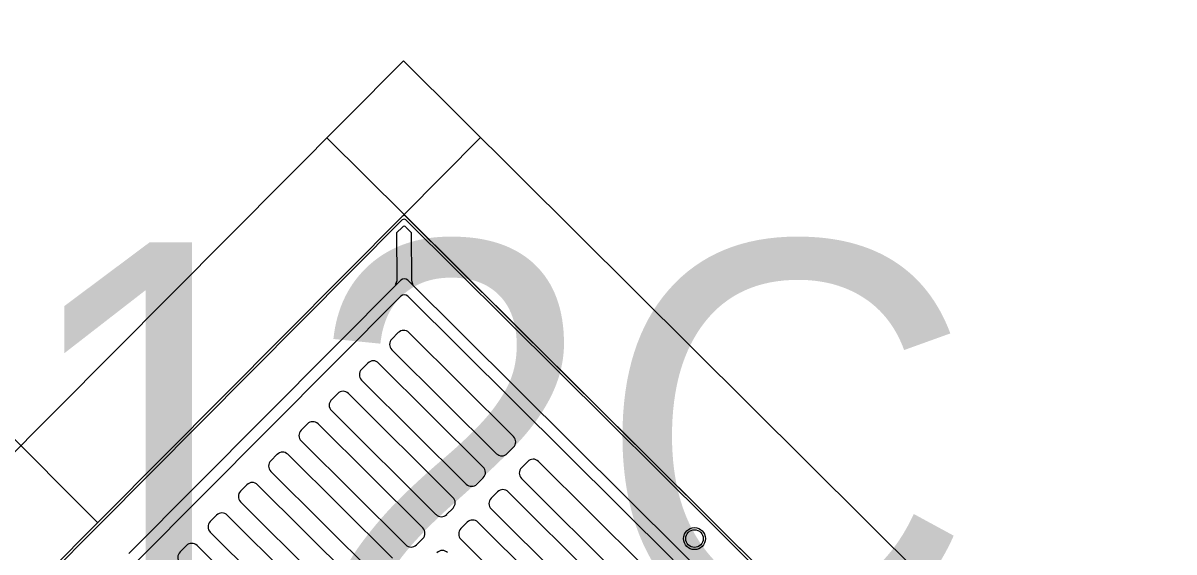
# Model space of a CAD drawing. Extents: x 2252703 to 2264864, y 13787568 to 13790989.
# Drawn here: x 2253110.55 to 2253115.85, y 13788856.86 to 13788859.3 of the extents above; entities that cross this region are included whole.
import ezdxf

# ---------------------------------------------------------------- set-up
doc = ezdxf.new("R2010")
doc.units = 0
for name, color, linetype in [('D_DRAIN_MISC', 7, 'Continuous'), ('D_DRAIN_NOTES_1', 7, 'Continuous'), ('D_INLET_1', 7, 'Continuous'), ('D_PIPES_1', 7, 'Continuous')]:
    doc.layers.add(name, color=color, linetype=linetype)

msp = doc.modelspace()

# ---------------------------------------------------------------- linework, layer by layer
at = {"layer": 'D_DRAIN_MISC'}
for p, q in [((2253110.894, 13788856.9953), (2253110.894, 13788856.9953)), ((2253113.7225, 13788857.0035), (2253113.7225, 13788857.0035))]:
    msp.add_line(p, q, dxfattribs=at)
at = {"layer": 'D_INLET_1'}
for p, q in [((2253112.3021, 13788859.1207), (2253108.7768, 13788855.5749)), ((2253115.8479, 13788855.5954), (2253112.3021, 13788859.1207)), ((2253112.3042, 13788858.4136), (2253111.9496, 13788858.7661)), ((2253112.6567, 13788858.7681), (2253112.3042, 13788858.4136)), ((2253112.3042, 13788858.4136), (2253109.4839, 13788855.577)), ((2253115.1408, 13788855.5933), (2253112.3042, 13788858.4136)), ((2253110.9028, 13788856.9869), (2253112.2964, 13788858.3887)), ((2253112.3127, 13788858.4051), (2253113.7226, 13788857.0033)), ((2253112.3128, 13788858.3887), (2253113.7145, 13788856.9951)), ((2253112.2701, 13788858.3294), (2253112.2965, 13788858.356)), ((2253112.2701, 13788858.3294), (2253112.2707, 13788858.1072)), ((2253112.3129, 13788858.356), (2253112.3394, 13788858.3296)), ((2253112.3401, 13788858.1074), (2253112.3394, 13788858.3296)), ((2253111.038, 13788856.8525), (2253112.2891, 13788858.1107)), ((2253112.3217, 13788858.1108), (2253113.58, 13788856.8598)), ((2253111.0749, 13788856.8158), (2253112.2893, 13788858.0372)), ((2253112.322, 13788858.0373), (2253113.5433, 13788856.8229)), ((2253112.2775, 13788857.8696), (2253112.2482, 13788857.8402)), ((2253112.8081, 13788857.3909), (2253112.3265, 13788857.8697)), ((2253112.73, 13788857.3123), (2253112.2484, 13788857.7911)), ((2253112.1382, 13788857.7295), (2253112.109, 13788857.7001)), ((2253112.6688, 13788857.2508), (2253112.1873, 13788857.7297)), ((2253112.5907, 13788857.1722), (2253112.1091, 13788857.6511)), ((2253111.999, 13788857.5894), (2253111.9697, 13788857.56)), ((2253112.5296, 13788857.1108), (2253112.048, 13788857.5896)), ((2253112.4514, 13788857.0322), (2253111.9698, 13788857.511)), ((2253111.8597, 13788857.4494), (2253111.8304, 13788857.4199)), ((2253112.3903, 13788856.9707), (2253111.9087, 13788857.4495)), ((2253112.3122, 13788856.8921), (2253111.8306, 13788857.3709)), ((2253111.7204, 13788857.3093), (2253111.6912, 13788857.2799)), ((2253112.251, 13788856.8306), (2253111.7695, 13788857.3094)), ((2253112.8083, 13788857.3419), (2253112.779, 13788857.3125)), ((2253112.8738, 13788857.2767), (2253112.8446, 13788857.2473)), ((2253113.4045, 13788856.798), (2253112.9229, 13788857.2768)), ((2253112.1729, 13788856.752), (2253111.6913, 13788857.2308)), ((2253112.669, 13788857.2018), (2253112.6397, 13788857.1724)), ((2253113.3263, 13788856.7194), (2253112.8447, 13788857.1982)), ((2253111.5811, 13788857.1692), (2253111.5519, 13788857.1398)), ((2253112.1118, 13788856.6905), (2253111.6302, 13788857.1693)), ((2253112.0336, 13788856.6119), (2253111.552, 13788857.0908)), ((2253112.7346, 13788857.1366), (2253112.7053, 13788857.1072)), ((2253113.2652, 13788856.6579), (2253112.7836, 13788857.1367)), ((2253112.5297, 13788857.0617), (2253112.5005, 13788857.0323)), ((2253113.1871, 13788856.5793), (2253112.7055, 13788857.0581)), ((2253109.5091, 13788855.5852), (2253110.9028, 13788856.9869)), ((2253111.4419, 13788857.0291), (2253111.4126, 13788856.9997)), ((2253111.9725, 13788856.5505), (2253111.4909, 13788857.0293)), ((2253112.5953, 13788856.9965), (2253112.5661, 13788856.9671)), ((2253113.1259, 13788856.5179), (2253112.6443, 13788856.9967)), ((2253113.7145, 13788856.9951), (2253115.1162, 13788855.6014)), ((2253113.7226, 13788857.0033), (2253115.1331, 13788855.601)), ((2253111.8944, 13788856.4719), (2253111.4128, 13788856.9507)), ((2253111.3026, 13788856.8891), (2253111.2734, 13788856.8596)), ((2253111.8332, 13788856.4104), (2253111.3517, 13788856.8892)), ((2253112.3905, 13788856.9216), (2253112.3612, 13788856.8922)), ((2253113.0478, 13788856.4393), (2253112.5662, 13788856.9181)), ((2253113.58, 13788856.8598), (2253114.8383, 13788855.6088))]:
    msp.add_line(p, q, dxfattribs=at)
for radius in [0.0506, 0.0405]:
    msp.add_circle((2253113.6411, 13788856.9213), radius, dxfattribs=at)
for centre, radius, start, end in [((2253112.3046, 13788858.3969), 0.0116, 45.1657, 135.1657), ((2253112.3046, 13788858.3805), 0.0116, 45.1657, 135.1657), ((2253112.3047, 13788858.3478), 0.0116, 45.1657, 135.1657), ((2253112.2476, 13788858.1071), 0.0231, 315.1657, 0.1657), ((2253112.3054, 13788858.0944), 0.0231, 45.1657, 135.1657), ((2253112.3632, 13788858.1074), 0.0231, 180.1657, 225.1657), ((2253112.3057, 13788858.0209), 0.0231, 45.1657, 135.1657), ((2253112.2728, 13788857.8157), 0.0347, 135.1657, 225.1657), ((2253112.3021, 13788857.8451), 0.0347, 45.1657, 135.1657), ((2253112.1628, 13788857.7051), 0.0347, 45.1657, 135.1657), ((2253112.1336, 13788857.6756), 0.0347, 135.1657, 225.1657), ((2253112.0235, 13788857.565), 0.0347, 45.1657, 135.1657), ((2253111.9943, 13788857.5356), 0.0347, 135.1657, 225.1657), ((2253111.8843, 13788857.4249), 0.0347, 45.1657, 135.1657), ((2253111.855, 13788857.3955), 0.0347, 135.1657, 225.1657), ((2253112.7837, 13788857.3663), 0.0347, 315.1657, 45.1657), ((2253111.745, 13788857.2848), 0.0347, 45.1657, 135.1657), ((2253112.7544, 13788857.3369), 0.0347, 225.1657, 315.1657), ((2253111.7158, 13788857.2554), 0.0347, 135.1657, 225.1657), ((2253112.6444, 13788857.2263), 0.0347, 315.1657, 45.1657), ((2253112.8692, 13788857.2228), 0.0347, 135.1657, 225.1657), ((2253112.8984, 13788857.2522), 0.0347, 45.1657, 135.1657), ((2253111.5765, 13788857.1153), 0.0347, 135.1657, 225.1657), ((2253111.6057, 13788857.1448), 0.0347, 45.1657, 135.1657), ((2253112.6152, 13788857.1968), 0.0347, 225.1657, 315.1657), ((2253112.7592, 13788857.1122), 0.0347, 45.1657, 135.1657), ((2253112.5051, 13788857.0862), 0.0347, 315.1657, 45.1657), ((2253112.7299, 13788857.0827), 0.0347, 135.1657, 225.1657), ((2253111.4665, 13788857.0047), 0.0347, 45.1657, 135.1657), ((2253111.4372, 13788856.9753), 0.0347, 135.1657, 225.1657), ((2253112.4759, 13788857.0568), 0.0347, 225.1657, 315.1657), ((2253112.6199, 13788856.9721), 0.0347, 45.1657, 135.1657), ((2253112.3659, 13788856.9461), 0.0347, 315.1657, 45.1657), ((2253112.5906, 13788856.9427), 0.0347, 135.1657, 225.1657), ((2253111.3272, 13788856.8646), 0.0347, 45.1657, 135.1657), ((2253112.3366, 13788856.9167), 0.0347, 225.1657, 315.1657), ((2253111.298, 13788856.8352), 0.0347, 135.1657, 225.1657), ((2253112.4806, 13788856.832), 0.0347, 45.1657, 135.1657)]:
    msp.add_arc(centre, radius, start, end, dxfattribs=at)
at = {"layer": 'D_PIPES_1'}
msp.add_line((2253110.894, 13788856.9953), (2253098.1805, 13788869.7388), dxfattribs=at)

# ---------------------------------------------------------------- texts
at = {"layer": 'D_DRAIN_NOTES_1'}
msp.add_text('A12C', height=1.8, dxfattribs=at).set_placement((2253108.9046, 13788856.4851))

doc.saveas('drawing.dxf')
